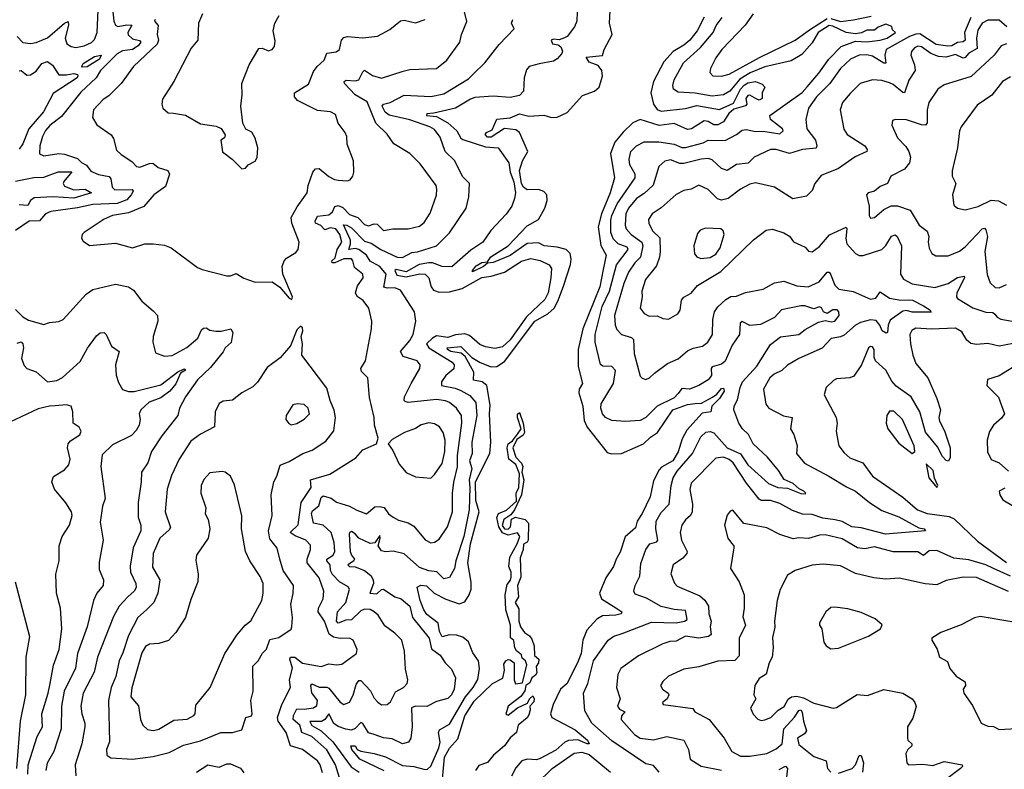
# Model space of a CAD drawing. Extents: x 1245432 to 1420865, y 606325 to 671314.
# Tile 295 of 382: x 1379888 to 1385103, y 640881 to 644853. Entities that reach past the tile are written whole.
import ezdxf

# ---------------------------------------------------------------- set-up
doc = ezdxf.new("R2010")
doc.units = 0

msp = doc.modelspace()

# ---------------------------------------------------------------- linework, layer by layer
at = {"layer": '0CON20XD'}
for points in [[(1380373.8, 644966.2), (1380386.2, 644845), (1380394.7, 644824.7), (1380407.2, 644817.2), (1380455, 644826.3), (1380482, 644825), (1380461.3, 644785), (1380463.1, 644773.1), (1380485, 644752.5), (1380522.7, 644742.7), (1380529.2, 644735), (1380516.3, 644715), (1380485, 644695.2), (1380432, 644688), (1380405, 644673.3), (1380315.3, 644585), (1380293.6, 644545), (1380211, 644469), (1380110.1, 644339.9), (1380048.1, 644291.9), (1380025, 644266.4), (1380008.2, 644235), (1379993.9, 644185), (1379992.7, 644142.7), (1380015, 644131.5), (1380096, 644144), (1380125, 644140.8), (1380195, 644118.1), (1380215, 644097.1), (1380241.9, 644081.9), (1380265, 644051.1), (1380305, 644032.2), (1380362, 644022), (1380370.2, 644010.2), (1380378.2, 643965), (1380392.1, 643952.1), (1380483.5, 643953.5), (1380488.2, 643945), (1380478.1, 643925), (1380455, 643898.7), (1380405, 643878.5), (1380275.9, 643874.1), (1380195, 643855.6), (1380053.1, 643836.9), (1380025, 643823.8), (1379992.6, 643787.4), (1379938, 643785), (1379865, 643736.7)], [(1379875, 644764.4), (1379905, 644732.5), (1379945, 644727.7), (1379975, 644732.7), (1380035, 644757.5), (1380125, 644835.7), (1380144.2, 644844.2), (1380146, 644825), (1380129.7, 644755), (1380136.9, 644725), (1380161.3, 644711.3), (1380185, 644706.9), (1380230, 644715), (1380267.8, 644732.2), (1380285, 644748.8), (1380298.4, 644785), (1380304.9, 644944.9)], [(1381818.1, 640871.9), (1381689.6, 640935), (1381647.3, 640985), (1381642.2, 641005), (1381664, 641005), (1381676.3, 640986.3), (1381695, 640977.3), (1381765, 640964.8), (1381825, 640946), (1381915, 640900.7), (1381975.3, 640895.3), (1382035, 640879.1), (1382048.3, 640881.7), (1382065, 640896.9), (1382108, 640995), (1382115.2, 641025.2), (1382106.2, 641075), (1382110.8, 641089.2), (1382165, 641119.5), (1382249.4, 641265), (1382290.4, 641315), (1382315, 641357.1), (1382323.1, 641415), (1382318.5, 641455), (1382288.7, 641498.7), (1382265, 641556.9), (1382235, 641580.8), (1382202.2, 641592.2), (1382165, 641592.5), (1382125, 641583.2), (1382111.5, 641611.5), (1382104, 641655), (1382045, 641701.4), (1382028, 641725), (1382009.6, 641775), (1381993.6, 641846.4), (1382013.2, 641856.8), (1382043.4, 641853.4), (1382083.8, 641813.8), (1382145, 641782.6), (1382215, 641757.1), (1382245, 641768.2), (1382269.3, 641805), (1382278.5, 641835), (1382278.4, 641871.6), (1382262.2, 641975), (1382276.2, 642075), (1382321.5, 642245), (1382304.6, 642305), (1382301.4, 642405), (1382377.5, 642555), (1382382.8, 642615), (1382375.9, 642765), (1382379.8, 642810.2), (1382361.4, 642915), (1382337.8, 642935), (1382292.2, 642942.2), (1382293.9, 642985), (1382248, 643068), (1382226.9, 643086.9), (1382171.4, 643095), (1382153.8, 643105), (1382152, 643115), (1382225, 643121), (1382283.4, 643063.4), (1382326.8, 643036.8), (1382385, 643013.7), (1382415.5, 643015), (1382455, 643042), (1382617.3, 643255), (1382685, 643294), (1382718.3, 643325), (1382739, 643361), (1382768.1, 643441.9), (1382806.2, 643556.2), (1382809.3, 643585), (1382804.1, 643615), (1382782.5, 643635), (1382735, 643647.7), (1382665.7, 643655.7), (1382635, 643670.2), (1382575, 643666.9), (1382485, 643603.1), (1382395, 643565.9), (1382366.5, 643563.5), (1382345, 643545.3), (1382286.7, 643516.7), (1382285.5, 643525), (1382305, 643549.6), (1382335, 643566.1), (1382365, 643570), (1382384, 643596), (1382475.6, 643654.4), (1382575, 643761.5), (1382635.6, 643795), (1382668.7, 643855), (1382681.2, 643895), (1382679.7, 643925), (1382665, 643942.1), (1382635, 643952.8), (1382575, 643951.6), (1382556.2, 643965), (1382545.6, 643985), (1382535.1, 644055), (1382551.8, 644105), (1382578.6, 644155), (1382534.9, 644254.9), (1382515, 644269.8), (1382455, 644276.5), (1382385, 644230.8), (1382365, 644231.6), (1382352.7, 644245), (1382360, 644255), (1382391, 644269), (1382415, 644326.7), (1382485, 644332.4), (1382535, 644354.7), (1382585, 644341.5), (1382665, 644347.1), (1382705, 644334.8), (1382735, 644336.5), (1382787.6, 644362.4), (1382868.7, 644451.3), (1382931.9, 644475), (1382957.7, 644495), (1382975.5, 644554.5), (1382971.5, 644585), (1382951.2, 644611.2), (1382905, 644628.7), (1382888.4, 644655), (1382975.5, 644664.5), (1382983.8, 644695), (1383025.4, 644775), (1383012.8, 644835), (1383017, 644935)], [(1380605.6, 644855), (1380602.5, 644845), (1380621.9, 644821.9), (1380615.3, 644775), (1380622.7, 644745), (1380616.7, 644723.4), (1380490, 644605), (1380425.6, 644515), (1380359.5, 644450.5), (1380330.7, 644430.7), (1380278.1, 644375), (1380274.3, 644335), (1380295.8, 644295.8), (1380372.4, 644242.4), (1380384.4, 644224.4), (1380401.4, 644161.4), (1380425, 644138.1), (1380481.1, 644101.1), (1380506.2, 644075), (1380525, 644072.3), (1380575, 644092), (1380593.2, 644093.2), (1380620.8, 644070.8), (1380672.9, 644055), (1380682.2, 644035), (1380659.8, 643970.2), (1380598.5, 643925), (1380546, 643864), (1380465, 643830.6), (1380378.8, 643815), (1380335, 643796.8), (1380228.8, 643725), (1380218.8, 643715), (1380216.2, 643695), (1380225, 643680), (1380257, 643657), (1380395, 643669.4), (1380485, 643644), (1380550, 643665), (1380595, 643666.2), (1380655, 643658.8), (1380690, 643645), (1380830.3, 643540.3), (1380855, 643530), (1380985, 643496.7), (1381005, 643496.7), (1381035, 643508), (1381075, 643483.8), (1381135, 643462.5), (1381225, 643463.8), (1381265.6, 643435.6), (1381315, 643377.5), (1381330, 643370), (1381332.5, 643385), (1381281.2, 643505), (1381278, 643545), (1381288, 643575), (1381300.3, 643589.7), (1381350.5, 643619.5), (1381363.8, 643635), (1381367.5, 643675), (1381330, 643775), (1381326, 643805), (1381357.9, 643862.1), (1381411.4, 643935), (1381416.4, 643975), (1381440, 644045), (1381455, 644062.5), (1381475, 644064), (1381525, 644022.5), (1381555, 644006), (1381575, 644002.5), (1381625, 643998.8), (1381638.8, 644005), (1381652.5, 644025), (1381658.1, 644045), (1381655.5, 644105), (1381623.2, 644193.2), (1381620, 644235), (1381612, 644255), (1381574, 644305), (1381560.5, 644350.5), (1381534.2, 644364.2), (1381465, 644371.8), (1381359.2, 644425), (1381344.2, 644445), (1381344.2, 644465), (1381417.8, 644512.2), (1381445, 644578.1), (1381463.8, 644605), (1381500.6, 644639.4), (1381514.7, 644675.3), (1381565, 644683.3), (1381581.5, 644695), (1381592.2, 644745), (1381605, 644759.4), (1381625, 644763.6), (1381705, 644756.8), (1381783.5, 644766.5), (1381848.9, 644801.1), (1381905, 644847.1), (1381925, 644850), (1381985, 644836.9), (1382036.2, 644855)], [(1380855.6, 644885), (1380834.5, 644835), (1380831.2, 644745), (1380796.8, 644703.2), (1380704, 644525), (1380645, 644432.5), (1380641.4, 644405), (1380646.2, 644385), (1380675, 644359.2), (1380702.7, 644357.3), (1380766.6, 644346.6), (1380845, 644301.2), (1380929.3, 644289.3), (1380955, 644277.5), (1380977, 644243), (1380973, 644227), (1380952.5, 644215), (1380963, 644153), (1381012.5, 644115), (1381065, 644063.3), (1381083.6, 644066.4), (1381097.5, 644085), (1381135, 644103.3), (1381145, 644122.5), (1381150, 644175), (1381135.7, 644225), (1381117.1, 644257.1), (1381085, 644272.5), (1381070, 644305), (1381059.2, 644395), (1381065.8, 644455.8), (1381064.2, 644515), (1381103.3, 644615), (1381155, 644700), (1381173, 644703), (1381205, 644688.8), (1381225, 644696.2), (1381238.3, 644711.7), (1381241.7, 644741.7), (1381230.8, 644795), (1381238.8, 644835), (1381262.5, 644875)], [(1381492.1, 640862.1), (1381479.4, 640905), (1381464.5, 640925), (1381385.2, 640985.2), (1381322.7, 641005), (1381299.2, 641075), (1381257.8, 641135), (1381252.7, 641155), (1381276.9, 641225), (1381321.8, 641315), (1381316.8, 641355), (1381333.4, 641416.6), (1381319, 641465), (1381322.9, 641475), (1381345, 641474.7), (1381385, 641443.3), (1381485, 641425.5), (1381525, 641439.7), (1381565.6, 641434.4), (1381595, 641437.5), (1381671.4, 641495), (1381675.6, 641515), (1381655, 641565.8), (1381635, 641575.6), (1381585, 641573.6), (1381550.4, 641580.4), (1381527.3, 641597.3), (1381503.1, 641665), (1381469.2, 641715), (1381471.1, 641735), (1381494.6, 641785), (1381499.3, 641825), (1381474.2, 641895), (1381410, 641975), (1381410.9, 641995), (1381428.5, 642045), (1381428, 642068), (1381404.4, 642095), (1381347.6, 642117.6), (1381321.2, 642135), (1381363.5, 642176.5), (1381379.5, 642295), (1381432.5, 642375), (1381428.5, 642415), (1381530, 642445), (1381667.9, 642532.1), (1381705, 642574), (1381777.5, 642605), (1381786.7, 642635), (1381767.5, 642705), (1381765.5, 642745), (1381741.3, 642851.3), (1381731.9, 642955), (1381698.2, 642988.2), (1381695.3, 643005), (1381718.9, 643045), (1381752.1, 643215), (1381753.1, 643255), (1381737.3, 643325), (1381707.5, 643365), (1381675.7, 643385.7), (1381666.1, 643405), (1381676.5, 643443.5), (1381707.3, 643485), (1381705.4, 643505), (1381660.8, 643540.8), (1381653.2, 643575), (1381645.2, 643585.2), (1381605, 643586.6), (1381556.7, 643565), (1381543.8, 643565), (1381541.2, 643575), (1381559, 643591), (1381570.2, 643635), (1381593.5, 643675), (1381583.2, 643715), (1381562.5, 643745), (1381535, 643751), (1381505, 643740.6), (1381483.2, 643763.2), (1381455, 643774.8), (1381453, 643785), (1381465, 643813), (1381525, 643819.5), (1381545.3, 643835), (1381556.6, 643863.4), (1381575, 643869.3), (1381598.9, 643858.9), (1381635, 643820.2), (1381678.9, 643805), (1381715, 643767.4), (1381735, 643760.5), (1381765, 643771.3), (1381780.6, 643770.6), (1381815.5, 643735.5), (1381864.7, 643745.3), (1381945, 643744.7), (1382005, 643759.7), (1382031, 643779), (1382062.4, 643827.6), (1382095.8, 643924.2), (1382098.2, 643955), (1382093.1, 643975), (1382009.3, 644089.3), (1381955, 644144.4), (1381869.4, 644195), (1381835, 644246.9), (1381775, 644304.4), (1381727.8, 644417.8), (1381665, 644455.7), (1381607.8, 644515), (1381605.8, 644525), (1381617.8, 644532.2), (1381665, 644528.8), (1381685, 644533.8), (1381705, 644576.9), (1381715, 644585.5), (1381757.1, 644557.1), (1381805, 644544.3), (1381919.2, 644580.8), (1381955, 644588.8), (1382095, 644594.5), (1382151.2, 644638.8), (1382219.5, 644735), (1382228.2, 644775), (1382256.9, 644843.1), (1382244.6, 644895)], [(1381582.2, 640835), (1381560.2, 640905), (1381515, 640984.3), (1381434.8, 641055), (1381382.2, 641075), (1381371.4, 641115), (1381337.1, 641145), (1381337.6, 641165), (1381355, 641201.2), (1381395, 641199), (1381443.3, 641206.7), (1381461.4, 641218.6), (1381465.2, 641245), (1381435.9, 641285.9), (1381430, 641325), (1381435, 641333.8), (1381475, 641315.7), (1381515, 641316.3), (1381525, 641311.1), (1381585, 641237.3), (1381605, 641224.5), (1381635, 641236.9), (1381655, 641272.9), (1381669.6, 641330.4), (1381685, 641351.3), (1381695, 641351.8), (1381745.8, 641295.8), (1381765, 641258.5), (1381785, 641236.5), (1381805, 641222.9), (1381835, 641223.3), (1381851.4, 641238.6), (1381879.2, 641290.8), (1381921.1, 641315), (1381941.1, 641335), (1381943.6, 641355), (1381932.1, 641412.1), (1381926, 641506), (1381911.9, 641565), (1381875, 641602.9), (1381821.1, 641641.1), (1381786.8, 641696.8), (1381765.7, 641715), (1381745, 641727.3), (1381715, 641730), (1381695, 641720.4), (1381645, 641673.6), (1381615, 641671.3), (1381575, 641654.8), (1381566.3, 641665), (1381572.1, 641715), (1381616, 641765), (1381634.6, 641835), (1381628, 641848), (1381581.1, 641875), (1381545, 641912.7), (1381534.5, 641935), (1381532.9, 641965), (1381515.3, 641985), (1381514.1, 641995), (1381548.2, 642015), (1381557.2, 642035), (1381553.2, 642083.2), (1381537.4, 642135), (1381495, 642174.2), (1381444.7, 642184.7), (1381433.2, 642236.8), (1381439.7, 642250.3), (1381472.2, 642277.8), (1381485, 642321.8), (1381495, 642329.8), (1381537.5, 642317.5), (1381566.1, 642296.1), (1381635, 642275.3), (1381674, 642254), (1381725, 642233.8), (1381768.7, 642271.3), (1381793.6, 642273.6), (1381817.6, 642267.6), (1381840.8, 642235), (1381866.2, 642216.2), (1381895, 642200.5), (1381945, 642186.9), (1381975, 642168.8), (1382035, 642097.5), (1382065, 642080.6), (1382085, 642084.4), (1382109.2, 642100.8), (1382154.2, 642165), (1382180, 642245), (1382181, 642345), (1382187.4, 642402.6), (1382206.4, 642483.6), (1382206.2, 642543.8), (1382229.8, 642715), (1382227.9, 642755), (1382201.8, 642795), (1382165.2, 642825.2), (1382144.1, 642834.1), (1382095, 642839.8), (1381945, 642825.4), (1381929.2, 642829.2), (1381923.6, 642835), (1381926.4, 642855), (1381962.3, 642925), (1382006.7, 643005), (1382008.9, 643025), (1381994, 643045), (1381918.2, 643068.2), (1381905.4, 643095), (1381955, 643153.3), (1381972.9, 643185), (1381985.6, 643255), (1381979.4, 643305), (1381905, 643420), (1381875, 643433.2), (1381835, 643430.7), (1381816.3, 643436.3), (1381828.8, 643505), (1381796.2, 643545), (1381743.7, 643573.7), (1381725.1, 643605), (1381685, 643634.9), (1381665, 643641.1), (1381632, 643635), (1381640.8, 643665), (1381639.5, 643685), (1381603.2, 643766.8), (1381620.4, 643765), (1381645, 643750.3), (1381715, 643680.3), (1381749.9, 643669.9), (1381801.2, 643635), (1381887.1, 643595), (1381915, 643593.5), (1381965, 643619.5), (1381995, 643623.9), (1382095, 643655.6), (1382165.3, 643724.7), (1382252.5, 643855), (1382267.5, 643915), (1382271.2, 643985), (1382232.7, 644022.7), (1382192.5, 644105), (1382141.5, 644155), (1382115, 644230), (1382085, 644270.6), (1382060, 644285), (1381955, 644322), (1381845, 644347.9), (1381823, 644363), (1381807.8, 644395), (1381814.3, 644405), (1381850.9, 644415), (1381925, 644454.2), (1382065, 644446.1), (1382135, 644460.4), (1382265, 644539.3), (1382290.4, 644565), (1382352.5, 644625), (1382427.2, 644722.8), (1382506.7, 644805), (1382492, 644835), (1382500, 644855)], [(1382840, 644895), (1382839.2, 644845), (1382825.7, 644815), (1382786.9, 644765), (1382773.6, 644756.4), (1382745, 644745.9), (1382715, 644750.3), (1382702.6, 644745), (1382710.5, 644725), (1382739.9, 644719.9), (1382755, 644708.9), (1382763.2, 644686.8), (1382760, 644675), (1382735, 644646), (1382715.6, 644634.4), (1382640.2, 644619.8), (1382586.7, 644605), (1382572.2, 644587.8), (1382560, 644545), (1382556.5, 644475), (1382535, 644451.5), (1382485, 644440.4), (1382395, 644448.6), (1382298.8, 644441.2), (1382275, 644432.9), (1382195.7, 644384.3), (1382081.8, 644358.2), (1382043.8, 644355), (1382042.9, 644345), (1382095, 644340.6), (1382156.5, 644306.5), (1382203, 644265), (1382224.5, 644225), (1382235, 644217.9), (1382355, 644179.4), (1382422, 644175), (1382478.1, 644095), (1382486.2, 644045), (1382505.1, 643994.9), (1382513.7, 643936.3), (1382509.5, 643905), (1382495.5, 643865), (1382465, 643821.9), (1382383.7, 643736.3), (1382341.5, 643675), (1382278.3, 643631.7), (1382176.1, 643543.9), (1382125, 643544.8), (1382075, 643564.4), (1382055, 643564.4), (1382004.6, 643555.4), (1381935, 643517.7), (1381881.3, 643528.7), (1381874.8, 643525), (1381885, 643499.5), (1381935, 643489.9), (1382005, 643507), (1382035, 643505.2), (1382055.2, 643485), (1382068, 643438), (1382080, 643420), (1382110.2, 643410.2), (1382165, 643411.1), (1382231.4, 643428.6), (1382335, 643486.3), (1382385, 643493.5), (1382455, 643515.4), (1382545, 643573.6), (1382595, 643587.1), (1382645, 643577.6), (1382692.3, 643555), (1382705.3, 643535), (1382701.1, 643485), (1382687, 643405), (1382669, 643371), (1382571.8, 643278.2), (1382485, 643157), (1382445, 643120.5), (1382405, 643111.1), (1382355, 643119.7), (1382325, 643132.9), (1382270.1, 643180.1), (1382245, 643188.6), (1382196.5, 643183.5), (1382155, 643168.3), (1382095, 643177.9), (1382073.9, 643166.1), (1382042.9, 643135), (1382055.1, 643115), (1382178.8, 643038.8), (1382189.1, 643025), (1382186.6, 643003.4), (1382145, 642967.5), (1382121.5, 642935), (1382121.9, 642915), (1382195, 642900.1), (1382225, 642888.1), (1382271.7, 642861.7), (1382303.3, 642825), (1382308.8, 642755), (1382283, 642615), (1382284.4, 642555), (1382270.3, 642515), (1382283.3, 642475), (1382268.4, 642415), (1382272.9, 642375), (1382269.4, 642255), (1382240, 642115), (1382197.5, 641985), (1382190.4, 641945), (1382165, 641897.5), (1382135, 641890.6), (1382097.3, 641927.3), (1382055, 641932), (1382005, 641950.5), (1381925, 642023.4), (1381866, 642036), (1381825, 642032.8), (1381805, 642038.2), (1381786, 642065), (1381797.6, 642105), (1381795, 642119.2), (1381768.4, 642081.6), (1381745, 642076.7), (1381685, 642105.4), (1381665, 642129.3), (1381645, 642140.3), (1381635, 642135.6), (1381633, 642127), (1381639.1, 642035), (1381644.8, 642014.8), (1381660.5, 641995), (1381656, 641984), (1381625.7, 641965), (1381635.2, 641954.8), (1381665, 641954.1), (1381714.4, 641935), (1381747.5, 641907.5), (1381760, 641885), (1381762.8, 641865), (1381742, 641815), (1381779.2, 641810.8), (1381805, 641834), (1381815, 641836), (1381875, 641794.3), (1381907.8, 641785), (1381955, 641745.3), (1381968.3, 641685), (1382056.5, 641575), (1382068.8, 641518.8), (1382114.4, 641485), (1382141.1, 641445), (1382175, 641412.1), (1382196, 641365), (1382189.2, 641305), (1382174.4, 641275.6), (1382155, 641255.4), (1382095, 641239.6), (1382045, 641212.9), (1381984.1, 641215.9), (1381963.3, 641206.7), (1381967.1, 641105), (1381960, 641045), (1381948, 641025), (1381915, 641016.4), (1381861.6, 641041.6), (1381815, 641047.5), (1381765.8, 641065.8), (1381734.8, 641074.8), (1381705, 641123.6), (1381695, 641129.2), (1381665, 641097.5), (1381645, 641088.9), (1381615, 641092.7), (1381575, 641107.5), (1381552.6, 641122.6), (1381525, 641174.2), (1381503.9, 641145), (1381486.6, 641133.4), (1381425.6, 641134.4), (1381435, 641113.7), (1381485, 641084.5), (1381546.9, 641026.9), (1381644.4, 640894.4), (1381685.6, 640865.6)], [(1383513.5, 644866.5), (1383476.5, 644795), (1383437.7, 644745), (1383405, 644717.8), (1383349.5, 644685), (1383299.9, 644630.1), (1383244.2, 644525), (1383230.5, 644465), (1383245.3, 644405), (1383265, 644377.7), (1383285, 644369.3), (1383415, 644382.3), (1383475, 644398), (1383595, 644377.1), (1383668.4, 644411.6), (1383705.6, 644485), (1383725, 644506.2), (1383745, 644518.7), (1383785, 644526.2), (1383821.1, 644511.1), (1383833.8, 644495), (1383821.2, 644465), (1383820, 644435), (1383805, 644427.5), (1383793, 644433), (1383755, 644453.8), (1383745, 644452), (1383734.2, 644435.8), (1383739.4, 644405), (1383733.1, 644396.9), (1383670, 644380), (1383644.1, 644355.9), (1383615, 644311.6), (1383585, 644296.1), (1383565, 644296.2), (1383535, 644313), (1383512.6, 644317.4), (1383445.8, 644275), (1383425, 644271.5), (1383355, 644302.7), (1383275, 644292.3), (1383175, 644323.9), (1383135, 644306.7), (1383085, 644257.2), (1383040.8, 644205), (1383017.8, 644145), (1383039.2, 644015), (1383015.5, 643935), (1382968.8, 643825), (1382951.4, 643755), (1382965.8, 643655.9), (1382994.2, 643605), (1382978.7, 643528.7), (1382961.6, 643438.4), (1382870.1, 643215), (1382846.1, 643105), (1382845.2, 643015), (1382868.7, 642925), (1382851.8, 642895), (1382850.3, 642875), (1382870, 642805), (1382878.6, 642728.6), (1382893.8, 642693.8), (1382999.3, 642559.3), (1383021.8, 642551.8), (1383075, 642553.6), (1383191.2, 642605), (1383228.8, 642641.2), (1383265.8, 642665), (1383347.3, 642785), (1383425, 642813.9), (1383465, 642819.5), (1383499.2, 642820.9), (1383557.4, 642852.6), (1383580.7, 642869.3), (1383605, 642898.7), (1383615, 642901.1), (1383619.1, 642885), (1383595.4, 642845), (1383554.4, 642805.6), (1383548.8, 642775), (1383502.1, 642767.9), (1383421.6, 642678.4), (1383397.1, 642632.9), (1383375, 642563.5), (1383347.1, 642515), (1383288, 642482), (1383275, 642467.6), (1383245, 642410), (1383227.3, 642325), (1383184.4, 642235.6), (1383158.1, 642195), (1383148.8, 642161.2), (1383095, 642112.9), (1383069.3, 642030.7), (1383047.1, 641995), (1383032.5, 641955), (1382992.7, 641895), (1382959.2, 641815), (1382970, 641785), (1383045.9, 641735.9), (1383076.4, 641715), (1383073.1, 641705), (1383045, 641697.7), (1382975.3, 641694.7), (1382945, 641675.6), (1382892.5, 641617.5), (1382870.8, 641565), (1382861.2, 641495), (1382846.3, 641453.7), (1382786.9, 641335), (1382752, 641305), (1382714.3, 641225), (1382698.8, 641175), (1382706.2, 641155), (1382830.3, 641090.3), (1382895.9, 641035), (1382904.2, 641015.8), (1382894.4, 641015), (1382845, 641037.1), (1382795, 641032.7), (1382775, 641024.8), (1382728.5, 640981.5), (1382645, 640938.1), (1382625, 640931.5), (1382575, 640935.1), (1382547.8, 640925), (1382515, 640888), (1382492.8, 640845)], [(1383275, 640865.4), (1383245, 640900), (1383205, 640910.4), (1383025, 641032.4), (1382919.2, 641125), (1382881.2, 641191.2), (1382874.7, 641285), (1382896.5, 641335), (1382926.8, 641455), (1383005, 641565.5), (1383035, 641586.2), (1383079.7, 641599.7), (1383235, 641660.2), (1383365, 641657.8), (1383408.9, 641665), (1383422.6, 641675), (1383415, 641721.8), (1383355, 641726.9), (1383285, 641743.7), (1383207.7, 641787.7), (1383148.7, 641808.7), (1383140, 641825), (1383147.1, 641855), (1383172.2, 641905), (1383178, 641972), (1383203.8, 642045), (1383225, 642076.4), (1383263.3, 642086.7), (1383268.8, 642095), (1383257.1, 642155), (1383258.4, 642195), (1383285, 642242.5), (1383328, 642285), (1383338.8, 642385), (1383349.5, 642425), (1383370.1, 642459.9), (1383452, 642555), (1383495, 642642.1), (1383522.8, 642667.2), (1383545, 642671.2), (1383565, 642663.8), (1383634.6, 642585), (1383705, 642552.6), (1383745, 642493.9), (1383854.6, 642395), (1383903.1, 642375), (1383955, 642371.2), (1384025, 642343.2), (1384049.4, 642340.6), (1384052, 642345), (1384040.8, 642355), (1384016.9, 642366.9), (1383984.5, 642395), (1383936.5, 642416.5), (1383907.1, 642465), (1383848.5, 642535), (1383772.7, 642605), (1383747.9, 642655), (1383716.2, 642685), (1383696.2, 642715), (1383671.1, 642785), (1383672.5, 642805), (1383690.7, 642839.3), (1383703.3, 642905), (1383715.8, 642935), (1383792.8, 643017.2), (1383865, 643132.8), (1383918.2, 643171.8), (1384015, 643184.8), (1384048.3, 643211.7), (1384119.7, 643250.3), (1384155, 643259.8), (1384187.2, 643252.7), (1384204.7, 643255.3), (1384228.2, 643285), (1384227.5, 643305), (1384218.1, 643315), (1384195, 643315.9), (1384165, 643296.2), (1384145.7, 643305.7), (1384135, 643326.2), (1384125, 643332.3), (1384095, 643321.5), (1384046.4, 643336.4), (1384025, 643336.1), (1383923.5, 643316.5), (1383885.4, 643275), (1383811.8, 643238.2), (1383755, 643232), (1383715, 643254.1), (1383704.3, 643245), (1383701.3, 643185), (1383661.4, 643128.6), (1383625, 643044), (1383605, 643028.1), (1383556.4, 643013.6), (1383551.3, 643005), (1383552.4, 642967.6), (1383534.5, 642945), (1383484.4, 642915), (1383435, 642894.7), (1383395, 642899.4), (1383375, 642871.9), (1383355, 642848.8), (1383265, 642804.6), (1383205, 642744.4), (1383175, 642729.1), (1383095, 642724.5), (1383025, 642730), (1382990, 642745), (1382975.5, 642765), (1382965.5, 642795), (1382967.1, 642817.1), (1383033.1, 642925), (1383044.4, 642995), (1383025, 643015.6), (1382976.7, 643016.7), (1382965, 643026), (1382935.3, 643145), (1382935.7, 643185), (1382973.9, 643333.9), (1383011.8, 643415), (1383049.3, 643555), (1383110, 643635), (1383105, 643647.6), (1383057.5, 643665), (1383031.6, 643691.6), (1383019.4, 643725), (1383019.7, 643790.3), (1383024.4, 643815), (1383052.4, 643877.6), (1383148.2, 644015), (1383147.3, 644035), (1383119.7, 644085), (1383115.3, 644115), (1383124.6, 644155), (1383155, 644184.7), (1383195, 644205.3), (1383274, 644206), (1383355, 644193.5), (1383395, 644176.5), (1383415, 644176), (1383508.4, 644201.6), (1383535, 644215.4), (1383625, 644213.8), (1383684.2, 644245), (1383715, 644268.5), (1383735, 644272.1), (1383785, 644261.5), (1383825, 644262.3), (1383915, 644248.4), (1383931.6, 644265), (1383927.6, 644275), (1383864.5, 644325), (1383860.5, 644345), (1384032.2, 644467.8), (1384058.2, 644498.2), (1384120.5, 644569.5), (1384173.9, 644645), (1384239.4, 644710.6), (1384315, 644738.9), (1384375, 644736.2), (1384445.8, 644745), (1384482, 644755), (1384526, 644785), (1384510, 644800), (1384507.5, 644817.5), (1384475, 644829.7), (1384435, 644813.8), (1384415, 644797.9), (1384375, 644797.6), (1384346.8, 644783.2), (1384315, 644778.9), (1384265, 644784.9), (1384195, 644818.8), (1384175, 644822.5), (1384116.8, 644785), (1384085, 644731.5), (1384030.3, 644669.7), (1383974.8, 644635.2), (1383835, 644603.8), (1383757.8, 644572.2), (1383702.5, 644537.5), (1383649.8, 644475), (1383615, 644454.8), (1383555, 644448.1), (1383465, 644463.3), (1383375, 644468.9), (1383350.9, 644485), (1383347.5, 644505), (1383354.7, 644535), (1383403.3, 644625), (1383494, 644706), (1383560.7, 644785), (1383577.5, 644822.5), (1383608.2, 644865)], [(1384924.9, 644865.1), (1384891.4, 644785), (1384895.5, 644745), (1384885, 644735.2), (1384855, 644731.7), (1384825, 644714.5), (1384803.6, 644713.6), (1384742.7, 644722.7), (1384655, 644777.6), (1384635, 644777.2), (1384601.6, 644765), (1384476.7, 644695), (1384469.7, 644665), (1384475, 644623.8), (1384465, 644622.7), (1384405, 644659.8), (1384375, 644668), (1384335, 644664.7), (1384289.1, 644645), (1384235, 644595.4), (1384178.8, 644515), (1384108.7, 644445), (1384065.4, 644385), (1384051.2, 644325), (1384056.9, 644275), (1384102.7, 644215), (1384110.8, 644185), (1384107, 644173), (1384035, 644165.4), (1383965, 644144.6), (1383895, 644165.8), (1383865, 644165.3), (1383778.9, 644125), (1383746.7, 644093.3), (1383685, 644085.3), (1383635, 644053.8), (1383605, 644064.6), (1383555, 644111.2), (1383535, 644117.3), (1383497.5, 644115), (1383405, 644091.6), (1383385, 644091.9), (1383335, 644110), (1383305, 644104.4), (1383272.9, 644075), (1383242.7, 643977.3), (1383195, 643931.8), (1383154.7, 643905.3), (1383111.8, 643855), (1383099.1, 643825), (1383095.6, 643765), (1383100.7, 643745), (1383125.9, 643715), (1383182.5, 643675), (1383188, 643655), (1383175.3, 643595), (1383145.5, 643564.5), (1383112.2, 643515), (1383088.1, 643455), (1383038.3, 643285), (1383042, 643235), (1383051.2, 643211.2), (1383075.9, 643185.9), (1383128.8, 643168.8), (1383139.2, 643159.2), (1383143.1, 643085), (1383175, 642964.2), (1383185, 642952.9), (1383205, 642946.5), (1383224.1, 642955.9), (1383249.5, 642980.5), (1383319.4, 643030.6), (1383375, 643056.9), (1383425, 643098.2), (1383455, 643112.2), (1383505, 643122.9), (1383531.9, 643145), (1383557.5, 643185), (1383558.5, 643265), (1383567.8, 643305), (1383585, 643332.5), (1383628.8, 643371.2), (1383655, 643385.6), (1383685, 643388.6), (1383732.2, 643407.8), (1383825, 643424.5), (1383885, 643458.9), (1383935, 643468.5), (1384005, 643442.7), (1384065, 643437.9), (1384122.2, 643465), (1384165, 643516.2), (1384175, 643514.6), (1384182.8, 643505), (1384205, 643445.6), (1384227.1, 643425), (1384302.4, 643412.4), (1384395, 643372.5), (1384422.5, 643377.5), (1384445, 643411.5), (1384495, 643377.8), (1384555, 643366.1), (1384595, 643368.6), (1384617.5, 643367.5), (1384675, 643336.8), (1384708.8, 643315), (1384715, 643302.5), (1384615, 643302.9), (1384585, 643312.5), (1384565, 643308.6), (1384499.3, 643260.7), (1384487.4, 643235), (1384484.1, 643195.9), (1384477.6, 643192.4), (1384456.2, 643205), (1384444.5, 643235), (1384425, 643258.4), (1384395, 643262.5), (1384341, 643249), (1384314.7, 643235), (1384255, 643182), (1384235, 643172.5), (1384185.5, 643164.5), (1384138, 643112), (1384015, 643057.1), (1383955, 643022.5), (1383925.2, 642994.8), (1383884.8, 642975.2), (1383861.1, 642955), (1383827.1, 642895), (1383839.5, 642815), (1383855, 642794.4), (1383934.1, 642754.1), (1383980, 642745), (1383971.1, 642685), (1383988.6, 642655), (1383999.5, 642619.5), (1384005.6, 642595), (1384002.2, 642555), (1384045, 642503.5), (1384173.3, 642435), (1384266.9, 642376.9), (1384315, 642355.4), (1384388.2, 642295), (1384455, 642251.6), (1384545, 642218), (1384650.3, 642160.3), (1384678, 642155), (1384685.8, 642145), (1384474, 642126), (1384345, 642160.9), (1384295, 642165.4), (1384245, 642193.3), (1384206.4, 642203.6), (1384142.5, 642212.5), (1384085, 642230.7), (1384035, 642232.2), (1383981.3, 642251.4), (1383915, 642288.7), (1383864.7, 642304.7), (1383815, 642305.3), (1383805, 642311.5), (1383737.7, 642397.7), (1383666.4, 642505), (1383645, 642522.5), (1383615, 642535.3), (1383575, 642529.4), (1383445, 642397.8), (1383437.3, 642362.7), (1383451.3, 642285), (1383450, 642245), (1383440.5, 642225), (1383415, 642203.1), (1383395.5, 642175), (1383385.5, 642135), (1383393.5, 642095), (1383422.5, 642035), (1383420.8, 642025), (1383400.2, 641999.8), (1383349.4, 641965), (1383337, 641917), (1383356.6, 641866.6), (1383370.7, 641850.7), (1383489.7, 641799.7), (1383517.4, 641777.4), (1383536.9, 641745), (1383537.5, 641705), (1383550, 641665), (1383545.9, 641635), (1383550, 641595), (1383535.7, 641584.3), (1383485, 641576.2), (1383415, 641586.9), (1383365, 641559.6), (1383331.7, 641558.3), (1383295, 641546.5), (1383165, 641481.9), (1383071.4, 641415), (1383056.2, 641383.8), (1383048.2, 641315), (1383068.5, 641255), (1383053.5, 641215), (1383065, 641200), (1383093.8, 641185), (1383075, 641163.8), (1383073.8, 641145), (1383144.8, 641064.8), (1383175.2, 641045.2), (1383245, 641037.5), (1383315.3, 641055.3), (1383405, 641035.6), (1383430.5, 640985), (1383440, 640935), (1383497.1, 640897.1), (1383605, 640876.6)], [(1385115.9, 644815), (1385075, 644851.6), (1385015, 644850.4), (1384985, 644834.6), (1384962.3, 644797.7), (1384955.2, 644755), (1384958.8, 644701.2), (1384915, 644675.6), (1384895, 644653.4), (1384885, 644650), (1384845, 644668.4), (1384795, 644654.8), (1384755, 644657.9), (1384714.3, 644674.3), (1384665, 644710), (1384645, 644713.8), (1384626.9, 644705), (1384611.8, 644685), (1384607.5, 644665), (1384627.9, 644615), (1384630.7, 644585), (1384597.2, 644532.8), (1384575, 644466.4), (1384565, 644467.1), (1384515, 644509.3), (1384495, 644518.9), (1384455, 644531.1), (1384405, 644535.5), (1384339.2, 644515), (1384287.3, 644462.7), (1384245.6, 644415), (1384233.7, 644376.3), (1384253.8, 644273.8), (1384270, 644245), (1384363.5, 644185), (1384376.5, 644165), (1384374.5, 644155.5), (1384313.9, 644126.1), (1384225, 644064.7), (1384132.6, 644027.4), (1384100, 643985), (1384085, 643948), (1384055, 643918), (1383983.4, 643903.4), (1383885, 643965.6), (1383785, 643988.2), (1383755, 643981.1), (1383705, 643955.9), (1383640.6, 643905), (1383605, 643896.2), (1383584.8, 643904.8), (1383535, 643953.6), (1383485, 643975.6), (1383444.1, 643955.9), (1383405, 643947.9), (1383365, 643926.8), (1383286.1, 643856.1), (1383237.1, 643825), (1383219.1, 643795), (1383220.4, 643775), (1383239.6, 643735), (1383278.1, 643698.1), (1383281.1, 643625), (1383277.3, 643595), (1383260.9, 643549.1), (1383202.9, 643477.1), (1383183.6, 643415), (1383185.7, 643384.3), (1383174.5, 643325), (1383195, 643295.8), (1383221.5, 643281.5), (1383263.6, 643283.6), (1383295, 643270.6), (1383325, 643267.1), (1383374.6, 643295.4), (1383385.9, 643314.1), (1383393.4, 643366.6), (1383405, 643383.1), (1383445, 643403.5), (1383478.5, 643445), (1383601.3, 643518.7), (1383775, 643687.1), (1383842.2, 643737.8), (1383875, 643742.5), (1383935, 643724), (1383965, 643705.8), (1383986.2, 643676.2), (1384025, 643659.1), (1384047.9, 643647.9), (1384066.4, 643626.4), (1384085, 643622.7), (1384125, 643652.1), (1384176.6, 643713.4), (1384265, 643754.2), (1384268.9, 643745), (1384263.3, 643693.3), (1384269.4, 643665), (1384315, 643614.4), (1384335, 643604.4), (1384355, 643603.3), (1384455, 643635.6), (1384475, 643656.7), (1384505, 643706.5), (1384525, 643713.3), (1384536.4, 643705), (1384559.2, 643655), (1384553.1, 643505), (1384568.9, 643478.9), (1384615, 643452.7), (1384735, 643434.6), (1384805, 643454.8), (1384855, 643487.4), (1384890, 643495), (1384892.2, 643485), (1384851.9, 643405), (1384850, 643385), (1384855.6, 643375), (1384936.8, 643326.8), (1385005, 643304), (1385042.2, 643302.2), (1385053, 643293), (1385066, 643276), (1385085, 643265.9), (1385185, 643249.1)], [(1383772.5, 644885), (1383731.1, 644825), (1383606.9, 644695), (1383575, 644651.1), (1383546.5, 644595), (1383543.6, 644573.6), (1383560, 644555), (1383605, 644554), (1383645, 644564.8), (1383806.5, 644653.5), (1383995.6, 644745), (1384076.8, 644803.2), (1384165, 644860.5)], [(1384185, 644860.2), (1384235, 644844.1), (1384305, 644852.2), (1384397.5, 644872.5)], [(1385114.6, 644725.4), (1385085.8, 644715), (1385048.5, 644665), (1384928, 644552), (1384785, 644508.2), (1384751.4, 644485), (1384703.1, 644415), (1384694.6, 644375), (1384693.9, 644306.1), (1384685.8, 644295), (1384665, 644296.6), (1384585, 644323.3), (1384526.4, 644323.6), (1384511.7, 644318.3), (1384506.7, 644295), (1384537.6, 644227.6), (1384581.7, 644181.7), (1384598.1, 644155), (1384605.5, 644125), (1384600.5, 644095), (1384575, 644061.1), (1384502.5, 644025), (1384484.4, 643985.6), (1384445, 643970), (1384415, 643944), (1384382.5, 643935), (1384373.3, 643925), (1384387.3, 643865), (1384387.5, 643815), (1384395, 643800.8), (1384415, 643804.4), (1384465, 643847.8), (1384503.8, 643866.2), (1384536.7, 643866.7), (1384604.7, 643844.7), (1384652.5, 643765), (1384695, 643732.9), (1384703.1, 643705), (1384699.6, 643675), (1384705, 643643.3), (1384719.2, 643615), (1384741.1, 643601.1), (1384805, 643602.7), (1384865, 643626.7), (1384895, 643649.5), (1384985, 643745.5), (1384997.7, 643747.7), (1385005, 643740), (1385013.5, 643705), (1384999.5, 643625), (1385013, 643503), (1385028.9, 643458.9), (1385054, 643434), (1385075, 643433.2), (1385115, 643449.3)], [(1380221, 644601), (1380217.4, 644607.4), (1380225, 644620.5), (1380285, 644658.8), (1380320, 644665), (1380311.4, 644645), (1380245, 644604.4), (1380221, 644601)], [(1379885, 644582.5), (1379895, 644584.5), (1379925, 644559.6), (1379945, 644561.1), (1379975, 644580), (1380005, 644621.3), (1380035, 644631.2), (1380061.6, 644611.6), (1380095, 644561.8), (1380135, 644560.7), (1380175, 644569), (1380193.3, 644563.2), (1380196.6, 644555), (1380191.6, 644545), (1380065, 644461.5), (1380013.3, 644365), (1379935.7, 644275), (1379905, 644195.5), (1379885, 644166.5)], [(1385135, 644550.6), (1385092.9, 644525), (1385036.5, 644453.5), (1384958.8, 644401.2), (1384874.6, 644285.4), (1384866.5, 644265), (1384855.7, 644175), (1384827.3, 644052.7), (1384827.5, 644025), (1384846.9, 643985), (1384829.4, 643925), (1384835, 643870), (1384854.5, 643854.5), (1384895, 643845.7), (1384965, 643863.9), (1385033.5, 643896.5), (1385072.9, 643892.9), (1385115, 643869.6)], [(1379865, 643997.1), (1379962.7, 644017.3), (1380015, 644018.3), (1380092.6, 644047.4), (1380165, 644047.5), (1380121.6, 643995), (1380118.6, 643985), (1380125, 643970.4), (1380175, 643952), (1380235.4, 643954.6), (1380267.5, 643935), (1380175, 643907.1), (1380065, 643914.4), (1379965, 643909), (1379945, 643895.3), (1379930.7, 643869.3), (1379885, 643871.6)], [(1383495, 643587.8), (1383545, 643593.8), (1383575, 643611.5), (1383598.2, 643645), (1383618.8, 643715), (1383614.4, 643735), (1383601.2, 643745), (1383520.6, 643749.4), (1383491.9, 643738.1), (1383478.9, 643721.1), (1383457.8, 643655), (1383462.8, 643612.8), (1383475, 643597.1), (1383495, 643587.8)], [(1379865, 643317.5), (1379905, 643278), (1379935, 643260.6), (1380015, 643238.6), (1380045, 643248.9), (1380095, 643253.6), (1380117.5, 643265), (1380240.4, 643399.6), (1380275, 643423.8), (1380395, 643452.3), (1380465, 643438.2), (1380490.5, 643420.5), (1380535, 643361.2), (1380595, 643311.2), (1380617.1, 643285), (1380619.1, 643255), (1380594.4, 643174.4), (1380592.5, 643145), (1380608, 643088), (1380655, 643070), (1380695, 643073.5), (1380773, 643117), (1380830.9, 643165), (1380850.7, 643209.3), (1380860.9, 643219.1), (1380875, 643220.2), (1380895, 643207.3), (1380927.6, 643202.4), (1380955, 643202.6), (1381005.8, 643215.8), (1381016.2, 643195), (1381007.2, 643142.8), (1380975.4, 643115), (1380966, 643094), (1380899.4, 643010.6), (1380830.4, 642945), (1380765.5, 642855), (1380734.4, 642795), (1380725.6, 642755), (1380641.4, 642648.6), (1380586.2, 642565), (1380567.1, 642505), (1380533.7, 642456.3), (1380531.8, 642405), (1380514.6, 642295), (1380516.3, 642216.3), (1380530, 642175), (1380530.4, 642145), (1380488.4, 642055), (1380473.1, 641956.9), (1380474.8, 641924.8), (1380502.4, 641865), (1380504.1, 641845), (1380494, 641825), (1380461.2, 641795), (1380415, 641744.5), (1380385, 641690.6), (1380299.2, 641475), (1380283.3, 641395), (1380224.1, 641285), (1380212.4, 641215), (1380217.2, 641175), (1380233.2, 641125), (1380232.7, 641105), (1380216.7, 641015), (1380181.5, 640905), (1380185.3, 640845.3)], [(1379875, 643138.5), (1379896.5, 643146.5), (1379905.3, 643135.3), (1379907.7, 643115), (1379897.4, 643057.4), (1379911.2, 643021.2), (1379925, 643005.6), (1379975, 642987.5), (1380035, 642933.8), (1380085, 642941.1), (1380115, 642957.5), (1380207.6, 643042.4), (1380246.9, 643113.1), (1380295, 643177.1), (1380315, 643194.2), (1380335, 643196.2), (1380345.7, 643185), (1380373.4, 643123.4), (1380414.3, 643094.3), (1380396.2, 643025), (1380399.6, 642969.6), (1380410.5, 642930.5), (1380432.9, 642892.9), (1380463.5, 642883.5), (1380495, 642882.9), (1380635, 642918.6), (1380725, 642987.5), (1380755, 643001.4), (1380762.5, 643002.5), (1380765.6, 642995.6), (1380740.4, 642979.6), (1380715, 642923.2), (1380682.9, 642885), (1380635, 642849), (1380574.1, 642825.9), (1380529.1, 642785), (1380520.8, 642765), (1380526.9, 642735), (1380520, 642705), (1380505, 642675.8), (1380480.5, 642649.5), (1380379.1, 642600.9), (1380325, 642546.7), (1380318.1, 642485), (1380340.8, 642315), (1380326.2, 642275), (1380315, 642190), (1380330.6, 642095), (1380308.8, 641978.8), (1380309.2, 641939.2), (1380331.9, 641885), (1380330.6, 641855), (1380297.3, 641815), (1380279.6, 641775), (1380246, 641635), (1380194.3, 641495), (1380183.2, 641416.8), (1380124, 641295), (1380109, 641215), (1380107.6, 641095), (1380069.1, 640975), (1380033.4, 640913.4), (1380026.1, 640875)], [(1380485, 640933.9), (1380595, 640948.2), (1380679.4, 640970.6), (1380755, 641009.5), (1380845, 641031.6), (1380953.9, 641076.1), (1381015, 641076.5), (1381065, 641089.4), (1381085, 641154.4), (1381115, 641164), (1381120, 641175), (1381112.9, 641245), (1381124.3, 641295), (1381122.8, 641427.2), (1381151.9, 641455), (1381173.3, 641496.7), (1381195, 641517.5), (1381212.2, 641567.8), (1381261.2, 641578.8), (1381325, 641624), (1381329.2, 641635), (1381332.9, 641685), (1381324.6, 641755.4), (1381336.9, 641813.1), (1381337.5, 641855), (1381283.8, 641933.8), (1381266.2, 641993.8), (1381252.1, 642052.1), (1381212.2, 642102.2), (1381206.3, 642145), (1381225.5, 642225), (1381220, 642335), (1381234.5, 642405), (1381250.4, 642435), (1381267.5, 642492.5), (1381315, 642512.7), (1381387.5, 642555), (1381437.5, 642572.5), (1381510, 642620), (1381551.6, 642675), (1381560.3, 642745), (1381554.2, 642784.2), (1381531.8, 642835), (1381515, 642901.4), (1381382.2, 643075), (1381385.6, 643135), (1381378.8, 643175), (1381387.5, 643205), (1381385, 643220), (1381375, 643230), (1381355, 643210), (1381322.5, 643125), (1381268.2, 643061.8), (1381199.5, 643010.5), (1381148.3, 642931.7), (1381122.8, 642907.2), (1381065, 642875.5), (1381015, 642837.1), (1380965, 642831.9), (1380945, 642818.6), (1380923.8, 642775), (1380920.6, 642695), (1380845, 642656), (1380795, 642619.2), (1380733.2, 642525), (1380692.8, 642437.2), (1380668.9, 642365), (1380658.5, 642245), (1380687.2, 642162.8), (1380680.3, 642149.7), (1380631.1, 642105), (1380594.1, 642025), (1380592.2, 641952.2), (1380629.6, 641885), (1380619.3, 641815), (1380598.8, 641765), (1380559.5, 641725), (1380514.5, 641685), (1380465, 641589.2), (1380435, 641498), (1380414.7, 641455.3), (1380397.9, 641372.1), (1380372.5, 641315), (1380357.9, 641245), (1380363.3, 641026.7), (1380347.9, 640985), (1380350, 640955), (1380371.1, 640941.1), (1380485, 640933.9)], [(1385225, 643151), (1385075, 643122.8), (1385015, 643137.4), (1384955, 643132.5), (1384925, 643138), (1384904.6, 643154.6), (1384878.9, 643198.9), (1384845, 643218.4), (1384715, 643213.3), (1384635, 643218), (1384613.6, 643206.4), (1384603.5, 643185), (1384605.5, 643135), (1384619.2, 643075), (1384635, 643030.8), (1384697.3, 642955), (1384745.4, 642845), (1384764.5, 642785), (1384756.4, 642745), (1384759.1, 642725), (1384786.4, 642675), (1384817.1, 642585), (1384817, 642533), (1384806.9, 642513.1), (1384795, 642517.1), (1384775, 642539.1), (1384749.4, 642589.4), (1384685, 642667.3), (1384655.6, 642775.6), (1384608.9, 642855), (1384530.4, 642910.4), (1384507.8, 642937.8), (1384475, 642995.8), (1384421.2, 643045), (1384413.3, 643065), (1384414, 643105), (1384405, 643120), (1384395, 643122), (1384384.2, 643115), (1384346.4, 643025), (1384305.8, 642964.2), (1384285, 642954.6), (1384215, 642950.4), (1384198.6, 642941.4)], [(1385145, 643007.8), (1385075, 642965.8), (1385013.3, 642946.7), (1385011.2, 642915), (1385072.3, 642852.3), (1385104, 642765), (1385088.3, 642741.7), (1385045.5, 642704.5), (1385025, 642671.2), (1385011.8, 642625), (1385014, 642564), (1385033.3, 642523.3), (1385075, 642504.1), (1385125, 642461.3)], [(1384198.6, 642941.4), (1384160, 642905), (1384148.8, 642865), (1384213.3, 642745), (1384217.8, 642715), (1384212.1, 642672.1), (1384223.1, 642613.1), (1384227.5, 642595), (1384255, 642558), (1384285, 642531.9), (1384354.6, 642504.6), (1384405, 642434.6), (1384565, 642322.2), (1384642.7, 642255), (1384695, 642235.7), (1384810.7, 642220.7), (1384837.4, 642207.4), (1384960.5, 642090.5), (1385115, 641976.4)], [(1381325, 642706.2), (1381355, 642714.2), (1381395, 642736), (1381422.5, 642765), (1381415.4, 642795.4), (1381395, 642814), (1381358.3, 642818.3), (1381335, 642811.4), (1381299.2, 642755), (1381298, 642735), (1381312.7, 642712.7), (1381325, 642706.2)], [(1379931.6, 640855), (1379933.6, 640905), (1379980.5, 641055), (1380009.5, 641105), (1380004.7, 641175), (1380039.5, 641285), (1380049.2, 641335), (1380067.2, 641432.8), (1380097.8, 641515), (1380111.3, 641625), (1380103.8, 641735), (1380082.5, 641815), (1380079.4, 641915), (1380096.9, 641985), (1380096.2, 642065), (1380112.5, 642115), (1380151.3, 642175), (1380166.2, 642225), (1380162.2, 642245), (1380132.4, 642292.4), (1380072.2, 642365), (1380058.1, 642405), (1380067.8, 642432.2), (1380125, 642468.5), (1380147.6, 642495), (1380154.7, 642525), (1380141.8, 642585), (1380144.6, 642605), (1380157.8, 642622.2), (1380206.6, 642653.4), (1380213.1, 642673.1), (1380203.3, 642693.3), (1380171.2, 642715), (1380170, 642775), (1380160, 642805), (1380135, 642812.5), (1380075, 642806.4), (1380045, 642805.6), (1379985, 642790.4), (1379835, 642721.2)], [(1382122.1, 640772.1), (1382137.7, 640945), (1382165, 640992.5), (1382208.5, 641041.5), (1382245, 641164), (1382295, 641242.5), (1382392.5, 641335), (1382446.6, 641363.4), (1382456.1, 641406.1), (1382452.3, 641437.7), (1382463.6, 641456.4), (1382475, 641463.3), (1382485, 641461.2), (1382506.7, 641445), (1382506.7, 641355), (1382513.6, 641333.6), (1382550.3, 641339.7), (1382574.5, 641435), (1382566.2, 641455), (1382548.9, 641468.9), (1382545, 641486.7), (1382518.9, 641508.9), (1382510, 641525), (1382505, 641563.8), (1382488.1, 641578.1), (1382488, 641645), (1382462.7, 641725), (1382458.8, 641805), (1382469.1, 641860.9), (1382487.4, 641882.6), (1382491.2, 641898.8), (1382491.2, 641925), (1382479.1, 641955), (1382483.4, 642005), (1382522.7, 642075), (1382536.2, 642115), (1382525, 642134.4), (1382475, 642122.4), (1382444.8, 642134.8), (1382425, 642166.2), (1382414.7, 642215), (1382424.1, 642235.9), (1382466.5, 642253.5), (1382518.6, 642301.4), (1382517.5, 642345), (1382530.9, 642375), (1382536, 642446), (1382515.2, 642495.2), (1382478.2, 642525), (1382469.7, 642585), (1382474.6, 642605), (1382497.8, 642622.2), (1382525, 642657.5), (1382543.3, 642685), (1382524.1, 642745), (1382525, 642763.3), (1382535, 642772), (1382555.3, 642715), (1382561.5, 642665), (1382555, 642652.3), (1382520.9, 642629.1), (1382500.3, 642585), (1382516.5, 642535), (1382545, 642503.5), (1382553.3, 642485), (1382548.1, 642455), (1382558.1, 642415), (1382546.7, 642335), (1382509.1, 642255), (1382490.2, 642229.8), (1382451.6, 642205), (1382442.6, 642172.6), (1382455, 642155.6), (1382475.9, 642154.1), (1382486.8, 642165), (1382493.5, 642206.5), (1382513.4, 642216.6), (1382565.2, 642205.2), (1382582.6, 642185), (1382580.3, 642095), (1382575.2, 642084.8), (1382556.3, 642073.7), (1382554.1, 642045), (1382538.9, 642001.1), (1382541.9, 641898.1), (1382524, 641855), (1382530, 641795), (1382513.1, 641765), (1382531.8, 641731.8), (1382532, 641665), (1382541.1, 641635), (1382562.2, 641605), (1382587.6, 641587.6), (1382600.6, 641570.6), (1382613.1, 641535), (1382614.4, 641484.4), (1382638.1, 641465), (1382635.6, 641445), (1382623.8, 641425), (1382627.3, 641392.7), (1382620.3, 641379.7), (1382600, 641365), (1382590.8, 641339.2), (1382568.1, 641325), (1382562.8, 641297.3), (1382542.6, 641267.4), (1382475.7, 641215), (1382463.6, 641173.6), (1382475, 641167.5), (1382523.9, 641206.1), (1382578.3, 641231.7), (1382587.5, 641255), (1382605, 641270), (1382612.5, 641255), (1382611.7, 641238.3), (1382590, 641215), (1382592.5, 641195), (1382585, 641170), (1382575, 641153.3), (1382528.8, 641115), (1382520, 641075), (1382485, 641046.7), (1382455, 641004.3), (1382398, 640955), (1382365, 640917.1), (1382320, 640900), (1382302.5, 640875)], [(1384615, 642553.8), (1384630, 642565), (1384625.8, 642595), (1384564.3, 642735), (1384518.3, 642778.3), (1384495, 642778.8), (1384480, 642755), (1384478, 642715), (1384485.8, 642685), (1384545, 642608.8), (1384615, 642553.8)], [(1382065, 642424.3), (1382085, 642442.9), (1382125, 642500.8), (1382138.9, 642565), (1382141.6, 642625), (1382131.2, 642665), (1382112.2, 642695), (1382085, 642711.8), (1382055, 642716.5), (1382015, 642705.8), (1381985, 642686), (1381926.2, 642665), (1381860.8, 642629.2), (1381840, 642605), (1381865, 642570), (1381897.2, 642497.2), (1381935, 642454.2), (1381985, 642430.6), (1382065, 642424.3)], [(1380595, 641086.2), (1380619.2, 641090.8), (1380625, 641093.1), (1380705, 641140.7), (1380775, 641147), (1380810.9, 641165), (1380816.7, 641175), (1380820.1, 641219.9), (1380896.3, 641313.6), (1380974.6, 641495), (1381038, 641592), (1381082.9, 641645), (1381111.7, 641668.2), (1381170, 641775), (1381177.8, 641815), (1381176.7, 641865), (1381161.8, 641901.8), (1381107.1, 641985), (1381084.6, 642035), (1381062.7, 642155), (1381064.4, 642224.4), (1381025, 642387.5), (1381003.8, 642435), (1380976.7, 642455), (1380959.7, 642459.7), (1380895, 642452), (1380864, 642416), (1380848.9, 642385), (1380847.8, 642345), (1380873.9, 642266.1), (1380870, 642235), (1380886.2, 642205), (1380895.7, 642155), (1380885.7, 642105), (1380824.5, 642015), (1380821.3, 641988.7), (1380833.3, 641915), (1380831.1, 641875), (1380795, 641781.2), (1380766.5, 641685), (1380715, 641605.7), (1380676.9, 641563.1), (1380625, 641546.6), (1380575, 641544.5), (1380555, 641531.9), (1380535, 641497.5), (1380482.6, 641312.6), (1380475.8, 641265), (1380517.5, 641217.5), (1380527.1, 641145), (1380540.8, 641115), (1380565, 641091.1), (1380595, 641086.2)], [(1384745, 642373.8), (1384751.2, 642385), (1384733.9, 642423.9), (1384725.6, 642465), (1384690, 642500), (1384703.3, 642425), (1384745, 642373.8)], [(1385105, 642371.2), (1385076.2, 642355), (1385080, 642335), (1385095, 642308.6), (1385151.4, 642275)], [(1385135, 641904.8), (1385045, 641944.6), (1385005, 641964.3), (1384915, 641990), (1384835, 642000.2), (1384745, 642040), (1384705, 642039.4), (1384675, 642013.5), (1384645, 642032.9), (1384515, 642032.7), (1384415, 642058.9), (1384365, 642049.7), (1384325, 642053.7), (1384245, 642103), (1384155, 642122.5), (1384125, 642121.1), (1384066.7, 642103.3), (1384015, 642106.9), (1383985, 642101.9), (1383914, 642125), (1383845, 642159.6), (1383724, 642184), (1383665, 642253.3), (1383650.5, 642249.5), (1383635, 642227.5), (1383620.8, 642175), (1383639.4, 642105), (1383658.9, 642078.9), (1383671.2, 642065), (1383671.2, 642055), (1383652.5, 641945), (1383698, 641875), (1383724.4, 641805), (1383725.6, 641735), (1383718.1, 641688.1), (1383732.9, 641645), (1383697.9, 641575), (1383698.8, 641481.2), (1383675, 641458), (1383585, 641454.5), (1383485, 641423.3), (1383405, 641410.6), (1383325, 641374.4), (1383293.8, 641346.2), (1383282.5, 641325), (1383292.9, 641305), (1383322, 641285), (1383326, 641275), (1383317.1, 641255), (1383292, 641235), (1383296.7, 641225), (1383453, 641203), (1383464, 641185), (1383540, 641145), (1383618.5, 641045), (1383660, 640975), (1383705, 640951.2), (1383755, 640949.7), (1383845, 640965.3), (1383895, 640988.7), (1383925.8, 641015), (1383934.8, 641095), (1383992.2, 641157.8), (1384015, 641192.7), (1384025, 641195.6), (1384033.1, 641183.1), (1384038.6, 641135), (1384056.2, 641085), (1384045, 641068.7), (1384008, 641045), (1384015, 641012.5), (1384095, 640948.6), (1384158.8, 640925), (1384166, 640885), (1384183.8, 640865)], [(1385125, 641822.6), (1384955, 641897.5), (1384885, 641899.6), (1384795, 641881.1), (1384745, 641858.9), (1384683.9, 641863.9), (1384595, 641883.5), (1384545.6, 641894.4), (1384475, 641887.8), (1384412.5, 641895), (1384315, 641918.8), (1384235, 641959.5), (1384142.8, 641967.2), (1384085, 641962.5), (1383995.4, 641934.6), (1383955, 641910), (1383916.3, 641833.7), (1383900, 641775), (1383885.4, 641665), (1383886.8, 641633.2), (1383875, 641580), (1383878.7, 641525), (1383873.5, 641475), (1383858.5, 641445), (1383841.4, 641385), (1383805, 641361.4), (1383782, 641325), (1383776.2, 641275), (1383786.7, 641255), (1383758.6, 641205), (1383772.4, 641172.4), (1383797, 641147), (1383815, 641139.2), (1383835, 641142.2), (1383866, 641155), (1383905, 641194), (1383937.3, 641212.7), (1383958, 641252), (1383976, 641265)], [(1379864, 641875), (1379939.2, 641585), (1379920.6, 641475), (1379918.2, 641275), (1379891.1, 641135), (1379870.2, 640885)], [(1384185, 641519.2), (1384225, 641522.5), (1384384.5, 641585.5), (1384447.5, 641625), (1384456.1, 641646.1), (1384418.7, 641678.7), (1384345, 641711.9), (1384275, 641730.6), (1384205, 641740.8), (1384185, 641738), (1384158, 641715), (1384125, 641657.5), (1384124.2, 641645), (1384135.8, 641625.8), (1384148, 641555), (1384158.8, 641535), (1384185, 641519.2)], [(1385142.1, 641662.1), (1384975, 641690.8), (1384945, 641684), (1384874.3, 641645.7), (1384767.5, 641605), (1384720, 641575), (1384720, 641565), (1384747.3, 641517.3), (1384759.2, 641475), (1384802.9, 641452.9), (1384814.4, 641415), (1384847.5, 641375), (1384895.7, 641345), (1384898.1, 641325), (1384884.3, 641305), (1384889.4, 641285), (1384935, 641218.8), (1384980, 641125), (1385015, 641110), (1385045, 641107.1), (1385075, 641091.8), (1385166.9, 641096.9)], [(1383976, 641265), (1384005, 641268.1), (1384039.6, 641259.6), (1384095, 641231.4), (1384196.1, 641203.9), (1384215, 641208.8), (1384323.6, 641276.4), (1384377.7, 641272.3), (1384465, 641303.5), (1384565, 641283.8), (1384615, 641253.8), (1384630, 641235), (1384635.7, 641214.3), (1384617.8, 641152.2), (1384590.8, 641105), (1384590, 641045), (1384592.9, 641035), (1384614, 641015), (1384614, 641005), (1384591.4, 640985), (1384580.8, 640965), (1384586.2, 640915), (1384595, 640904.2), (1384671.5, 640908.5), (1384725, 640901.4), (1384785, 640921.9), (1384880, 640905), (1384880.9, 640895), (1384871.6, 640885), (1384791.2, 640825)], [(1382625, 640804.4), (1382708.7, 640885), (1382824.2, 640965.8), (1382865, 640972.4), (1382905, 640958.7), (1383016.8, 640865)], [(1384225, 640861.1), (1384297.5, 640885), (1384315.5, 640905), (1384335, 640953.3), (1384345, 640953.3), (1384356.5, 640915), (1384351.1, 640865)], [(1380825, 640865.4), (1380885, 640904.6), (1380945, 640892.2), (1380985, 640909.2), (1381005, 640910), (1381056.9, 640886.9), (1381075, 640862)], [(1383910.8, 640879.2), (1383945, 640897.5), (1383955.5, 640885), (1383947.3, 640825)]]:
    msp.add_lwpolyline(points, dxfattribs=at)

doc.saveas('drawing.dxf')
